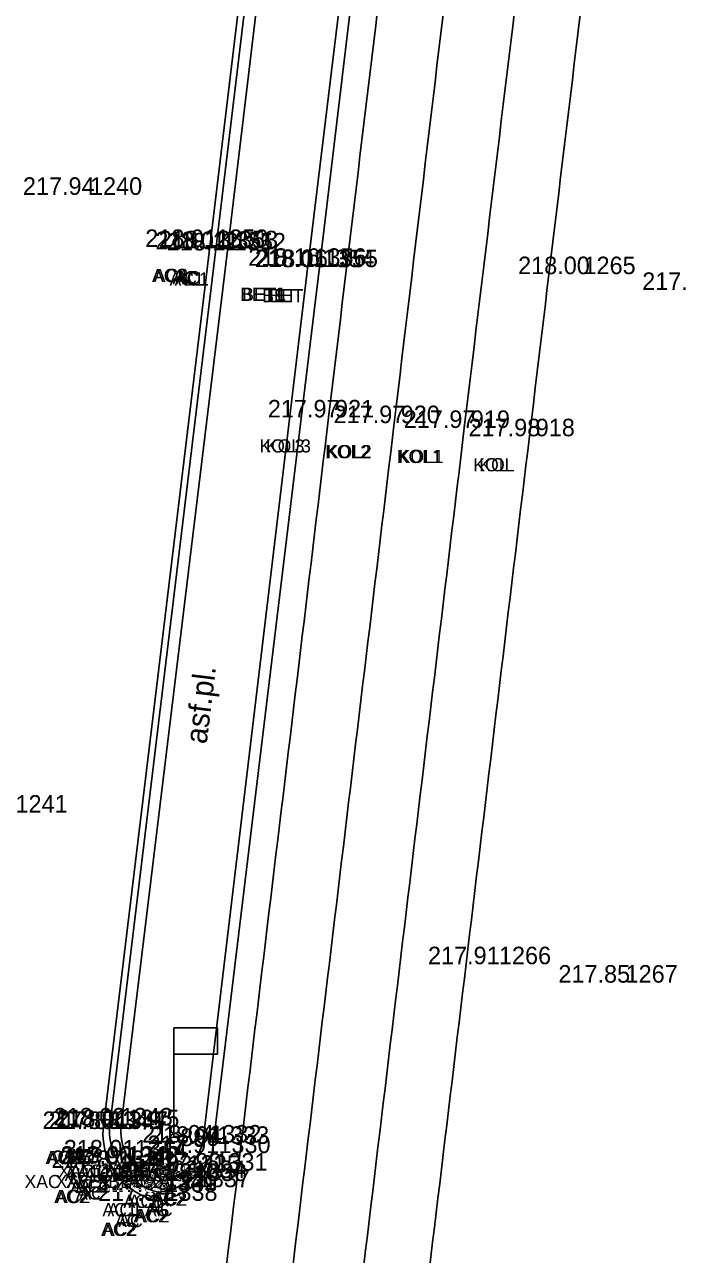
# Model space of a CAD drawing. Extents: x -471047 to -470889, y -1102859 to -1102000.
# Drawn here: x -470979.42 to -470964.46, y -1102527.47 to -1102499.4 of the extents above; entities that cross this region are included whole.
import ezdxf

# ---------------------------------------------------------------- set-up
doc = ezdxf.new("R2010")
doc.units = 0
for name, color, linetype in [('Vrstva 1', 7, 'Continuous'), ('Vrstva 19', 7, 'Continuous'), ('Vrstva 22', 7, 'Continuous'), ('Vrstva 34', 7, 'Continuous'), ('Vrstva 35', 7, 'Continuous'), ('Vrstva 36', 7, 'Continuous'), ('Vrstva 38', 7, 'Continuous'), ('Vrstva 5', 7, 'Continuous'), ('Vrstva 7', 7, 'Continuous'), ('Vrstva 8', 7, 'Continuous')]:
    doc.layers.add(name, color=color, linetype=linetype)

msp = doc.modelspace()

# ---------------------------------------------------------------- linework, layer by layer
at = {"layer": 'Vrstva 1'}
for points in [[(-471040.344, -1102858.385), (-471031.676, -1102846.187), (-471026.357, -1102838.629), (-471023.212, -1102833.975), (-471019.21, -1102827.465), (-471016.861, -1102823.272), (-471013.099, -1102815.912), (-471010.824, -1102810.955), (-471007.329, -1102802.292), (-471005.34, -1102796.515), (-471002.842, -1102787.838), (-471001.3, -1102780.997), (-471000.19, -1102774.713), (-470999.247, -1102768.204), (-470998.794, -1102764.784), (-470997.199, -1102751.812), (-470994.899, -1102732.807), (-470992.551, -1102713.262), (-470990.326, -1102694.887), (-470988.122, -1102676.57), (-470985.812, -1102657.305), (-470983.537, -1102638.407), (-470981.386, -1102620.622), (-470979.843, -1102608.014), (-470976.377, -1102579.253), (-470972.945, -1102550.69), (-470970.475, -1102530.206), (-470967.905, -1102508.801), (-470965.053, -1102485.131), (-470962.734, -1102465.9), (-470960.173, -1102444.812), (-470957.795, -1102425.103), (-470954.965, -1102401.839), (-470953.834, -1102392.574), (-470952.33, -1102379.985), (-470950.744, -1102366.853), (-470948.978, -1102352.106), (-470947.037, -1102335.844), (-470944.949, -1102318.462), (-470944.013, -1102310.745), (-470942.39, -1102297.267), (-470939.519, -1102273.45), (-470937.593, -1102257.43), (-470936.064, -1102244.81), (-470934.114, -1102228.634), (-470931.621, -1102207.856), (-470929.536, -1102190.857), (-470926.572, -1102166.31), (-470924.91, -1102152.663), (-470923.413, -1102140.333), (-470921.923, -1102127.669), (-470921.155, -1102120.084), (-470920.446, -1102109.574), (-470919.912, -1102099.137), (-470919.63, -1102088.981), (-470919.523, -1102081.193), (-470919.563, -1102070.395), (-470919.714, -1102064.236), (-470920.134, -1102054.704), (-470920.462, -1102047.615), (-470920.599, -1102044.52), (-470920.743, -1102041.873), (-470921.125, -1102034.455), (-470921.774, -1102030.337), (-470922.418, -1102027.787), (-470923.734, -1102023.93), (-470924.872, -1102021.434), (-470926.752, -1102018.182), (-470927.953, -1102016.45), (-470929.616, -1102014.424), (-470932.252, -1102011.756), (-470935.111, -1102009.425), (-470938.391, -1102007.371), (-470942.651, -1102005.401)], [(-471041.328, -1102857.18), (-471032.144, -1102844.242), (-471027.583, -1102837.763), (-471024.388, -1102833.028), (-471020.451, -1102826.6), (-471018.089, -1102822.378), (-471014.542, -1102815.445), (-471012.233, -1102810.418), (-471009.247, -1102803.108), (-471006.795, -1102796.098), (-471004.315, -1102787.532), (-471002.782, -1102780.723), (-471001.674, -1102774.458), (-471000.75, -1102768.095), (-471000.28, -1102764.601), (-470998.692, -1102751.741), (-470996.378, -1102732.635), (-470994.028, -1102713.058), (-470991.808, -1102694.749), (-470989.616, -1102676.447), (-470987.284, -1102657.013), (-470985.031, -1102638.272), (-470982.87, -1102620.431), (-470981.334, -1102607.933), (-470977.881, -1102579.263), (-470974.429, -1102550.492), (-470971.964, -1102530.054), (-470969.391, -1102508.607), (-470966.54, -1102484.984), (-470964.231, -1102465.853), (-470961.679, -1102444.752), (-470959.304, -1102425.078), (-470956.455, -1102401.634), (-470955.339, -1102392.489), (-470953.812, -1102379.71), (-470952.249, -1102366.808), (-470950.479, -1102352.023), (-470948.536, -1102335.868), (-470946.426, -1102318.233), (-470945.493, -1102310.531), (-470943.864, -1102297.013), (-470940.984, -1102273.071), (-470939.078, -1102257.195), (-470937.559, -1102244.684), (-470935.592, -1102228.353), (-470933.101, -1102207.653), (-470931.011, -1102190.57), (-470928.046, -1102166.021), (-470926.409, -1102152.578), (-470924.898, -1102140.121), (-470923.427, -1102127.544), (-470922.647, -1102119.826), (-470921.919, -1102109.229), (-470921.42, -1102099.134), (-470921.127, -1102089.016), (-470921.023, -1102081.453), (-470921.061, -1102070.468), (-470921.209, -1102064.314), (-470921.666, -1102053.966), (-470922.156, -1102043.345), (-470922.299, -1102039.934), (-470922.637, -1102034.36), (-470923.091, -1102031.241), (-470923.847, -1102028.247), (-470925.083, -1102024.594), (-470926.222, -1102022.086), (-470928.04, -1102018.943), (-470929.138, -1102017.357), (-470930.929, -1102015.175), (-470933.062, -1102013.049), (-470936.379, -1102010.368), (-470939.169, -1102008.662), (-470942.899, -1102006.906), (-470945.661, -1102005.908)], [(-471043.557, -1102855.955), (-471035.129, -1102844.026), (-471029.872, -1102836.499), (-471026.577, -1102831.578), (-471022.675, -1102825.415), (-471020.123, -1102821.053), (-471016.667, -1102814.59), (-471014.208, -1102809.45), (-471011.177, -1102802.451), (-471008.55, -1102795.333), (-471006.082, -1102787.209), (-471004.464, -1102780.376), (-471003.265, -1102774.167), (-471002.327, -1102767.948), (-471001.636, -1102762.527), (-471000.297, -1102751.605), (-470997.959, -1102732.524), (-470995.602, -1102712.802), (-470993.412, -1102694.623), (-470991.21, -1102676.17), (-470988.891, -1102656.857), (-470986.625, -1102638.083), (-470984.455, -1102620.195), (-470982.936, -1102607.733), (-470979.497, -1102579.223), (-470976.023, -1102550.279), (-470973.554, -1102529.822), (-470970.991, -1102508.497), (-470968.146, -1102484.787), (-470965.835, -1102465.72), (-470963.284, -1102444.529), (-470960.91, -1102424.942), (-470958.043, -1102401.343), (-470956.946, -1102392.356), (-470955.396, -1102379.408), (-470953.851, -1102366.636), (-470952.049, -1102351.733), (-470950.124, -1102335.611), (-470948.034, -1102318.083), (-470947.094, -1102310.328), (-470945.421, -1102296.51), (-470942.58, -1102272.848), (-470940.675, -1102256.948), (-470939.176, -1102244.526), (-470937.187, -1102228.174), (-470934.708, -1102207.467), (-470932.621, -1102190.433), (-470929.634, -1102165.778), (-470928.004, -1102152.415), (-470926.45, -1102139.595), (-470925.003, -1102127.418), (-470924.249, -1102119.695), (-470923.515, -1102109.093), (-470923.018, -1102099.069), (-470922.711, -1102088.911), (-470922.643, -1102081.356), (-470922.797, -1102070.414), (-470923.018, -1102064.454), (-470923.52, -1102053.203), (-470923.823, -1102047.529), (-470924.123, -1102041.506), (-470924.462, -1102037.486), (-470924.934, -1102031.904), (-470925.664, -1102028.672), (-470926.771, -1102025.506), (-470927.959, -1102022.914), (-470929.674, -1102020.028), (-470930.76, -1102018.498), (-470932.447, -1102016.478), (-470935.215, -1102013.816), (-470937.644, -1102011.98), (-470940.381, -1102010.371), (-470943.968, -1102008.669), (-470947.145, -1102007.524), (-470950.874, -1102006.74)], [(-471044.756, -1102855.056), (-471036.376, -1102843.177), (-471031.167, -1102835.741), (-471027.859, -1102830.8), (-471023.934, -1102824.593), (-471021.43, -1102820.312), (-471018.011, -1102813.91), (-471015.536, -1102808.75), (-471012.578, -1102801.897), (-471009.95, -1102794.77), (-471007.561, -1102786.914), (-471005.936, -1102780.074), (-471004.727, -1102773.818), (-471003.828, -1102767.827), (-471003.121, -1102762.345), (-471001.787, -1102751.467), (-470999.446, -1102732.348), (-470997.073, -1102712.539), (-470994.902, -1102694.521), (-470992.696, -1102676.023), (-470990.376, -1102656.68), (-470988.131, -1102638.071), (-470985.947, -1102620.018), (-470984.417, -1102607.512), (-470980.993, -1102579.08), (-470977.514, -1102550.137), (-470975.048, -1102529.649), (-470972.488, -1102508.37), (-470969.618, -1102484.508), (-470967.34, -1102465.669), (-470964.767, -1102444.39), (-470962.402, -1102424.781), (-470959.534, -1102401.193), (-470958.432, -1102392.151), (-470956.883, -1102379.208), (-470955.335, -1102366.424), (-470953.535, -1102351.506), (-470951.606, -1102335.399), (-470949.519, -1102317.94), (-470948.575, -1102310.159), (-470946.889, -1102296.144), (-470944.056, -1102272.618), (-470942.139, -1102256.659), (-470940.657, -1102244.341), (-470938.638, -1102227.749), (-470936.19, -1102207.298), (-470934.102, -1102190.255), (-470931.124, -1102165.639), (-470929.492, -1102152.254), (-470927.915, -1102139.252), (-470926.46, -1102127.103), (-470925.74, -1102119.604), (-470925.012, -1102108.913), (-470924.523, -1102099.054), (-470924.217, -1102088.866), (-470924.148, -1102081.334), (-470924.301, -1102070.391), (-470924.518, -1102064.43), (-470924.97, -1102054.435), (-470925.588, -1102041.569), (-470925.963, -1102035.313), (-470926.405, -1102032.225), (-470927.078, -1102029.198), (-470928.123, -1102026.148), (-470929.318, -1102023.558), (-470930.84, -1102020.97), (-470931.868, -1102019.515), (-470933.443, -1102017.605), (-470936.26, -1102014.885), (-470938.429, -1102013.255), (-470941.213, -1102011.639), (-470944.847, -1102009.927), (-470947.723, -1102008.912), (-470951.444, -1102008.161), (-470954.511, -1102007.931), (-470957.895, -1102008.041)]]:
    msp.add_spline(points, degree=3, dxfattribs=at)
at = {"layer": 'Vrstva 19'}
for p, q in [((-470975.02, -1102522.299), (-470976.02, -1102522.299)), ((-470976.02, -1102522.299), (-470976.02, -1102524.799)), ((-470975.02, -1102522.899), (-470975.02, -1102522.299)), ((-470976.02, -1102522.899), (-470975.02, -1102522.899))]:
    msp.add_line(p, q, dxfattribs=at)
msp.add_circle((-470976.02, -1102524.999), 0.2, dxfattribs=at)
at = {"layer": 'Vrstva 34'}
for p, q in [((-470978.08, -1102503.29), (-470978.08, -1102503.29)), ((-470975.2, -1102504.48), (-470975.2, -1102504.48)), ((-470975.06, -1102504.53), (-470975.06, -1102504.53)), ((-470974.98, -1102504.51), (-470974.98, -1102504.51)), ((-470974.8, -1102504.56), (-470974.8, -1102504.56)), ((-470972.96, -1102504.91), (-470972.96, -1102504.91)), ((-470972.78, -1102504.94), (-470972.78, -1102504.94)), ((-470972.7, -1102504.94), (-470972.7, -1102504.94)), ((-470966.82, -1102505.1), (-470966.82, -1102505.1)), ((-470972.49, -1102508.37), (-470972.49, -1102508.37)), ((-470970.99, -1102508.5), (-470970.99, -1102508.5)), ((-470969.39, -1102508.61), (-470969.39, -1102508.61)), ((-470967.91, -1102508.8), (-470967.91, -1102508.8)), ((-470968.75, -1102520.85), (-470968.75, -1102520.85)), ((-470965.86, -1102521.27), (-470965.86, -1102521.27)), ((-470977.63, -1102524.61), (-470977.63, -1102524.61)), ((-470977.49, -1102524.61), (-470977.49, -1102524.61)), ((-470977.38, -1102524.53), (-470977.38, -1102524.53)), ((-470977.23, -1102524.57), (-470977.23, -1102524.57)), ((-470976.02, -1102525), (-470976.02, -1102525)), ((-470975.36, -1102524.92), (-470975.36, -1102524.92)), ((-470975.18, -1102524.95), (-470975.18, -1102524.95)), ((-470977.06, -1102525.26), (-470977.06, -1102525.26)), ((-470975.15, -1102525.16), (-470975.15, -1102525.16)), ((-470977.43, -1102525.5), (-470977.43, -1102525.5)), ((-470977.26, -1102525.42), (-470977.26, -1102525.42)), ((-470977.22, -1102525.4), (-470977.22, -1102525.4)), ((-470975.85, -1102525.61), (-470975.85, -1102525.61)), ((-470975.22, -1102525.56), (-470975.22, -1102525.56)), ((-470976.33, -1102525.8), (-470976.33, -1102525.8)), ((-470975.72, -1102525.73), (-470975.72, -1102525.73)), ((-470975.69, -1102525.8), (-470975.69, -1102525.8)), ((-470976.38, -1102526), (-470976.38, -1102526)), ((-470976.37, -1102526.05), (-470976.37, -1102526.05)), ((-470975.62, -1102525.94), (-470975.62, -1102525.94)), ((-470976.36, -1102526.25), (-470976.36, -1102526.25))]:
    msp.add_line(p, q, dxfattribs=at)
at = {"layer": 'Vrstva 5'}
for p, q in [((-470975.201, -1102504.479), (-470972.503, -1102482.091)), ((-470977.632, -1102524.606), (-470975.201, -1102504.479)), ((-470975.145, -1102525.155), (-470975.221, -1102525.562))]:
    msp.add_line(p, q, dxfattribs=at)
for centre, radius, start, end in [((-470976.084, -1102524.724), 1.552, 175.6337, 259.8023), ((-470976.707, -1102524.395), 1.889, 280.609, 321.8501)]:
    msp.add_arc(centre, radius, start, end, dxfattribs=at)
at = {"layer": 'Vrstva 7'}
for p, q in [((-470974.796, -1102504.559), (-470972.098, -1102482.131)), ((-470972.963, -1102504.91), (-470970.234, -1102482.541)), ((-470977.226, -1102524.573), (-470974.796, -1102504.559)), ((-470975.356, -1102524.92), (-470972.963, -1102504.91))]:
    msp.add_line(p, q, dxfattribs=at)
for centre, radius, start, end in [((-470976.036, -1102524.65), 1.193, 176.3228, 255.6102), ((-470976.527, -1102524.609), 1.211, 279.2611, 345.14)]:
    msp.add_arc(centre, radius, start, end, dxfattribs=at)
at = {"layer": 'Vrstva 8'}
for p, q in [((-470975.061, -1102504.526), (-470972.348, -1102482.071)), ((-470972.696, -1102504.942), (-470970.009, -1102482.55)), ((-470977.49, -1102524.606), (-470975.061, -1102504.526)), ((-470975.145, -1102525.155), (-470972.696, -1102504.942))]:
    msp.add_line(p, q, dxfattribs=at)
for centre, radius, start, end in [((-470976.004, -1102524.615), 1.486, 179.6499, 255.7544), ((-470976.566, -1102524.504), 1.563, 277.2161, 335.3929)]:
    msp.add_arc(centre, radius, start, end, dxfattribs=at)

# ---------------------------------------------------------------- texts
at = {"layer": 'Vrstva 22'}
msp.add_text('asf.pl.', height=0.5, rotation=83.0293, dxfattribs=at).set_placement((-470975.271, -1102515.838))
at = {"layer": 'Vrstva 35'}
for s, p in [('AC2', (-470976.516, -1102505.28)), ('AC2', (-470976.475, -1102505.28)), ('AC1', (-470976.117, -1102505.36)), ('AC', (-470976.049, -1102505.33)), ('AC1', (-470976, -1102505.36)), ('AC', (-470975.974, -1102505.33)), ('BET1', (-470974.502, -1102505.71)), ('BET1', (-470974.46, -1102505.71)), ('BET', (-470974, -1102505.74)), ('BET', (-470973.839, -1102505.74)), ('KOL3', (-470974.065, -1102509.17)), ('KOL3', (-470973.918, -1102509.17)), ('KOL2', (-470972.565, -1102509.3)), ('KOL2', (-470972.531, -1102509.3)), ('KOL1', (-470970.932, -1102509.41)), ('KOL1', (-470970.89, -1102509.41)), ('KOL', (-470969.185, -1102509.6)), ('KOL', (-470969.049, -1102509.6)), ('AC1', (-470978.547, -1102525.37)), ('AC1', (-470978.43, -1102525.37)), ('AC2', (-470978.946, -1102525.41)), ('AC2', (-470978.905, -1102525.41)), ('AC', (-470978.479, -1102525.41)), ('AC', (-470978.404, -1102525.41)), ('XAC1 XBET1', (-470978.66, -1102525.72)), ('AUTOBUS', (-470978.509, -1102525.8)), ('XAC1 XBET1', (-470978.477, -1102525.72)), ('AUTOBUS', (-470978.059, -1102525.8)), ('XAC XBET XAC2', (-470979.425, -1102525.96)), ('XAC XBET XAC2', (-470978.716, -1102525.96)), ('AC1', (-470978.377, -1102526.06)), ('AC1', (-470978.26, -1102526.06)), ('AC', (-470978.249, -1102526.22)), ('AC', (-470978.174, -1102526.22)), ('AC2', (-470978.746, -1102526.3)), ('AC2', (-470978.705, -1102526.3)), ('AC1', (-470977.167, -1102526.41)), ('AC1', (-470977.05, -1102526.41)), ('AC2', (-470976.536, -1102526.36)), ('AC2', (-470976.495, -1102526.36)), ('AC1', (-470977.647, -1102526.6)), ('AC1', (-470977.53, -1102526.6)), ('AC2', (-470976.936, -1102526.74)), ('AC2', (-470976.895, -1102526.74)), ('AC', (-470976.679, -1102526.6)), ('AC', (-470976.604, -1102526.6)), ('AC2', (-470977.676, -1102527.05)), ('AC2', (-470977.635, -1102527.05)), ('AC', (-470977.359, -1102526.85)), ('AC', (-470977.284, -1102526.85))]:
    msp.add_text(s, height=0.3, dxfattribs=at).set_placement(p)
at = {"layer": 'Vrstva 36'}
for s, p in [(' 1240', (-470978.08, -1102503.29)), (' 1350', (-470975.2, -1102504.48)), (' 1351', (-470975.06, -1102504.53)), (' 1353', (-470974.98, -1102504.51)), (' 1352', (-470974.8, -1102504.56)), (' 1356', (-470972.96, -1102504.91)), (' 1354', (-470972.78, -1102504.94)), (' 1355', (-470972.7, -1102504.94)), (' 1265', (-470966.82, -1102505.1)), (' 921', (-470972.49, -1102508.37)), (' 920', (-470970.99, -1102508.5)), (' 919', (-470969.39, -1102508.61)), (' 918', (-470967.91, -1102508.8)), (' 1241', (-470979.78, -1102517.39)), (' 1266', (-470968.75, -1102520.85)), (' 1267', (-470965.86, -1102521.27)), (' 1349', (-470977.63, -1102524.61)), (' 1347', (-470977.49, -1102524.61)), (' 1343', (-470977.38, -1102524.53)), (' 1345', (-470977.23, -1102524.57)), (' 1332', (-470975.36, -1102524.92)), (' 890', (-470976.02, -1102525)), (' 1333', (-470975.18, -1102524.95)), (' 1330', (-470975.15, -1102525.16)), (' 1346', (-470977.26, -1102525.42)), (' 1342', (-470977.22, -1102525.4)), (' 1344', (-470977.06, -1102525.26)), (' 1348', (-470977.43, -1102525.5)), (' 1335', (-470975.85, -1102525.61)), (' 1334', (-470975.72, -1102525.73)), (' 1331', (-470975.22, -1102525.56)), (' 1341', (-470976.38, -1102526)), (' 1339', (-470976.37, -1102526.05)), (' 1340', (-470976.33, -1102525.8)), (' 1336', (-470975.69, -1102525.8)), (' 1337', (-470975.62, -1102525.94)), (' 1338', (-470976.36, -1102526.25))]:
    msp.add_text(s, height=0.4, dxfattribs=at).set_placement(p)
at = {"layer": 'Vrstva 38'}
for s, p in [('217.94 ', (-470979.462, -1102503.29)), ('218.01 ', (-470976.67, -1102504.48)), ('218.02 ', (-470976.441, -1102504.53)), ('218.13 ', (-470976.363, -1102504.51)), ('218.12 ', (-470976.181, -1102504.56)), ('218.16 ', (-470974.32, -1102504.91)), ('218.01 ', (-470974.17, -1102504.94)), ('218.16 ', (-470974.14, -1102504.94)), ('218.00 ', (-470968.163, -1102505.1)), ('217.94 ', (-470965.332, -1102505.46)), ('217.97 ', (-470973.873, -1102508.37)), ('217.97 ', (-470972.373, -1102508.5)), ('217.97 ', (-470970.773, -1102508.61)), ('217.98 ', (-470969.294, -1102508.8)), ('217.91 ', (-470970.22, -1102520.85)), ('217.85 ', (-470967.244, -1102521.27)), ('217.88 ', (-470979.014, -1102524.61)), ('217.88 ', (-470978.874, -1102524.61)), ('218.02 ', (-470978.761, -1102524.53)), ('218.01 ', (-470978.7, -1102524.57)), ('218.04 ', (-470976.742, -1102524.92)), ('217.91 ', (-470976.62, -1102525.16)), ('218.04 ', (-470976.562, -1102524.95)), ('217.90 ', (-470978.603, -1102525.42)), ('218.02 ', (-470978.601, -1102525.4)), ('218.01 ', (-470978.53, -1102525.26)), ('217.87 ', (-470978.813, -1102525.5)), ('218.03 ', (-470977.233, -1102525.61)), ('218.03 ', (-470977.103, -1102525.73)), ('217.90 ', (-470976.563, -1102525.56)), ('218.03 ', (-470977.763, -1102526)), ('217.88 ', (-470977.754, -1102526.05)), ('218.03 ', (-470977.713, -1102525.8)), ('217.89 ', (-470977.074, -1102525.8)), ('217.90 ', (-470976.963, -1102525.94)), ('217.89 ', (-470977.744, -1102526.25))]:
    msp.add_text(s, height=0.4, dxfattribs=at).set_placement(p)

doc.saveas('drawing.dxf')
